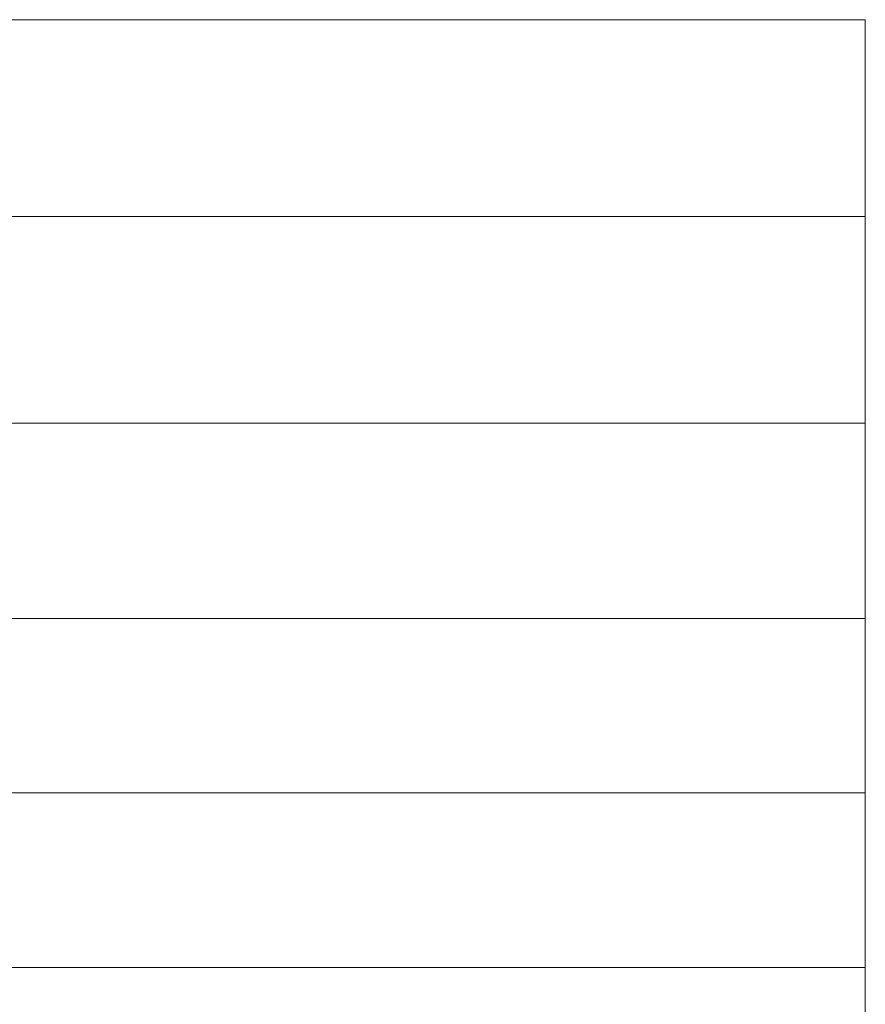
# Model space of a CAD drawing. Extents: x -27255 to 1448651, y 31034 to 8081248.
# Tile 578 of 580: x 586142 to 587866, y 3869330 to 3871338. Entities that reach past the tile are written whole.
import ezdxf

# ---------------------------------------------------------------- set-up
doc = ezdxf.new("R2010")
doc.units = 0
doc.layers.add('0.13文字', color=3, linetype='CONTINUOUS', lineweight=13)

msp = doc.modelspace()

# ---------------------------------------------------------------- linework, layer by layer
at = {"layer": '0.13文字', "linetype": 'Continuous', "lineweight": 13}
for p, q in [((580415.31934, 3871338.12904), (587865.89025, 3871338.12904)), ((582175.00285, 3870936.43103), (587865.89025, 3870936.43103)), ((582175.00285, 3870936.43103), (587865.89025, 3870936.43103)), ((582175.00285, 3870936.43103), (587865.89025, 3870936.43103)), ((582175.00285, 3870515.16756), (587865.89025, 3870515.16756)), ((582175.00285, 3870116.78475), (587865.89025, 3870116.78475)), ((582175.00285, 3869760.87365), (587865.89025, 3869760.87365)), ((582175.00285, 3869404.96256), (587865.89025, 3869404.96256))]:
    msp.add_line(p, q, dxfattribs=at)
at = {"layer": '0.13文字', "lineweight": 13}
msp.add_line((587865.89025, 3871338.12904), (587865.89025, 3855111.18), dxfattribs=at)

doc.saveas('drawing.dxf')
